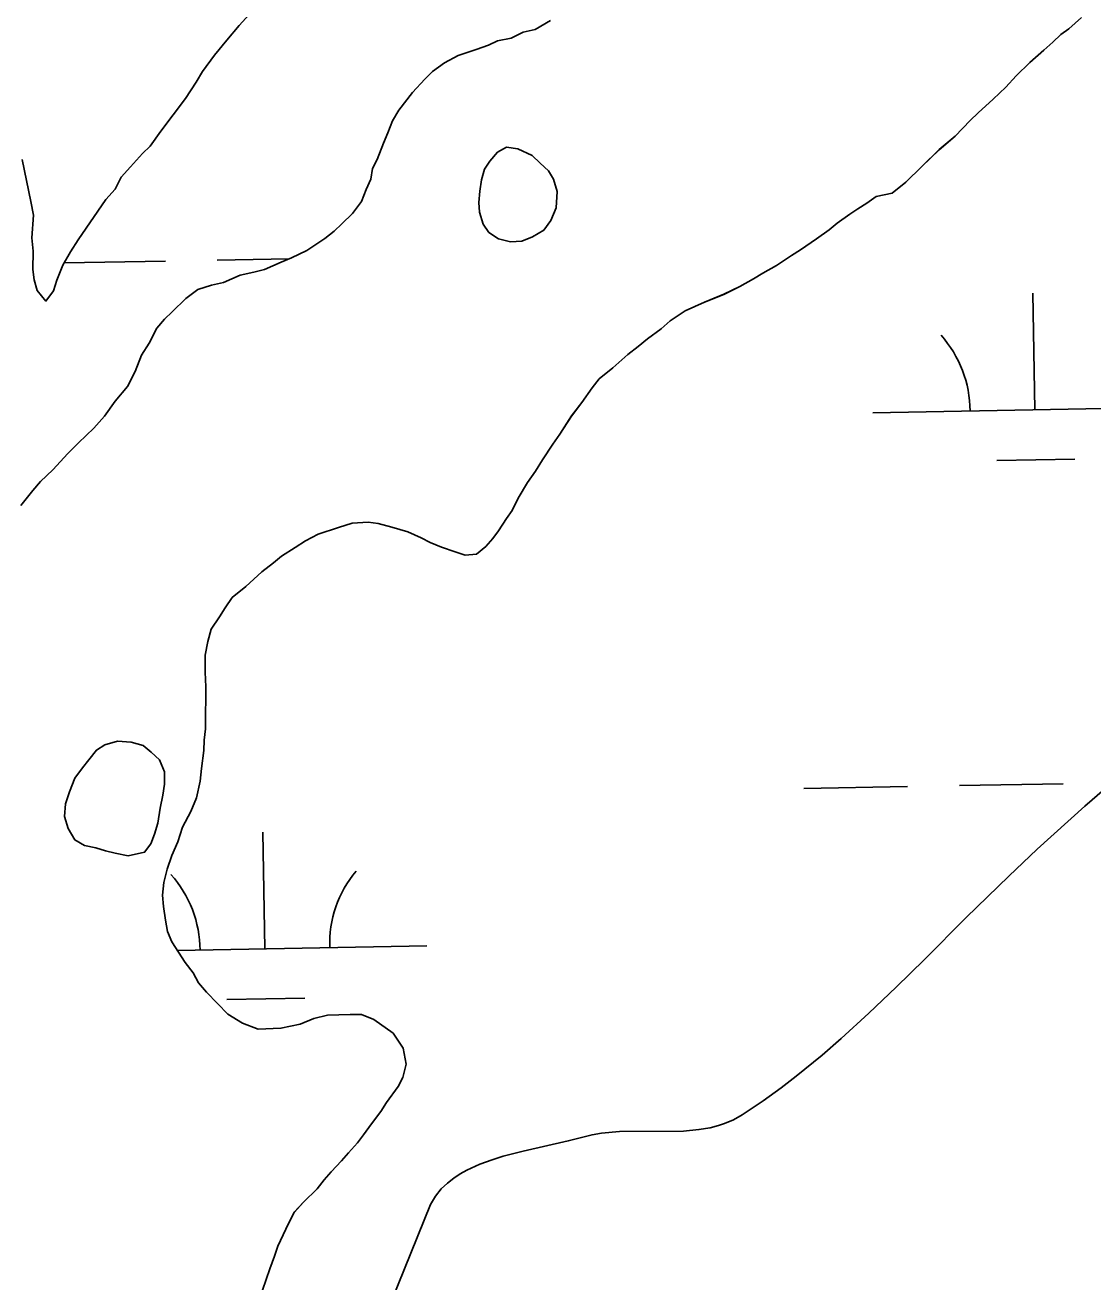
# Model space of a CAD drawing. Extents: x 3925854 to 3964121, y 224593 to 250589.
# Drawn here: x 3944666.1 to 3944995.4, y 232721.1 to 233108.6 of the extents above; entities that cross this region are included whole.
import ezdxf

# ---------------------------------------------------------------- set-up
doc = ezdxf.new("R2010")
doc.units = 0
for name, color, linetype in [('V-SITE-VEGE', 7, 'Continuous'), ('V-TOPO-SHOR', 7, 'Continuous'), ('V-WETL-SWMP', 7, 'Continuous')]:
    doc.layers.add(name, color=color, linetype=linetype)

msp = doc.modelspace()

# ---------------------------------------------------------------- linework, layer by layer
at = {"layer": 'V-SITE-VEGE'}
for points in [[(3944992.854, 232867.79), (3945005.058, 232878.288)], [(3944764.829, 232680.078), (3944791.056, 232744.916), (3944792.619, 232747.537), (3944794.386, 232749.731), (3944796.291, 232751.57), (3944798.267, 232753.118), (3944800.274, 232754.431), (3944802.279, 232755.549), (3944806.307, 232757.384), (3944810.07, 232758.752), (3944813.498, 232759.801), (3944819.685, 232761.396), (3944833.568, 232764.558), (3944840.921, 232766.454), (3944843.825, 232766.944), (3944849.375, 232767.429), (3944869.079, 232767.608), (3944873.863, 232768.031), (3944877.361, 232768.636), (3944879.921, 232769.287), (3944881.801, 232769.907), (3944884.551, 232771.077), (3944887.206, 232772.564), (3944893.708, 232776.901), (3944899.213, 232780.877), (3944903.905, 232784.479), (3944911.878, 232791.026), (3944917.7, 232796.107), (3944926.257, 232803.945), (3944934.697, 232811.965), (3944943.423, 232820.505), (3944956.334, 232833.43), (3944969.404, 232846.226), (3944978.231, 232854.527), (3944992.854, 232867.79)]]:
    msp.add_lwpolyline(points, dxfattribs=at)
at = {"layer": 'V-TOPO-SHOR'}
for points in [[(3944736.272, 233113.05), (3944732.039, 233108.466), (3944728.268, 233103.881), (3944724.496, 233099.293), (3944720.72, 233094.241), (3944718.821, 233091.022), (3944715.509, 233085.965), (3944711.733, 233080.913), (3944707.956, 233075.862), (3944704.649, 233071.269), (3944702.3, 233068.981), (3944698.536, 233064.856), (3944695.709, 233061.649), (3944693.807, 233057.965), (3944690.98, 233054.756), (3944682.469, 233042.347)], [(3944670.816, 232967.84), (3944674.574, 232971.5), (3944679.278, 232976.54), (3944682.567, 232979.743), (3944687.265, 232984.319), (3944690.561, 232987.985), (3944693.866, 232992.576), (3944697.636, 232997.164), (3944700.016, 233001.77), (3944701.939, 233006.847), (3944704.307, 233010.525), (3944706.687, 233015.131), (3944709.042, 233017.881), (3944711.391, 233020.169), (3944715.62, 233024.285), (3944719.366, 233027.019), (3944723.556, 233028.355), (3944727.277, 233029.233), (3944732.409, 233031.482), (3944736.594, 233032.355), (3944739.852, 233033.239), (3944744.982, 233035.49), (3944748.247, 233036.838), (3944752.914, 233039.094), (3944758.528, 233042.73), (3944761.34, 233045.011), (3944763.689, 233047.299), (3944766.978, 233050.502), (3944769.808, 233054.174), (3944771.248, 233057.864), (3944772.681, 233061.092), (3944773.189, 233064.332), (3944774.617, 233067.095), (3944776.54, 233072.17), (3944777.973, 233075.397), (3944779.413, 233079.088), (3944781.312, 233082.309), (3944785.557, 233087.816), (3944789.321, 233091.941), (3944791.67, 233094.229), (3944795.416, 233096.961), (3944799.621, 233099.224), (3944805.21, 233101.006), (3944808.935, 233102.347), (3944811.737, 233103.701), (3944815.923, 233104.573), (3944819.656, 233106.377), (3944823.378, 233107.256), (3944828.049, 233109.978)], [(3944991.867, 233110.865), (3944987.971, 233107.418), (3944985.499, 233105.702), (3944983.019, 233103.285), (3944980.189, 233100.874), (3944975.939, 233097.082), (3944971.688, 233092.941), (3944968.493, 233089.483), (3944964.593, 233085.686), (3944959.989, 233081.55), (3944957.509, 233079.133), (3944952.897, 233074.296), (3944947.943, 233070.165), (3944942.626, 233064.985), (3944937.664, 233060.154), (3944933.421, 233056.711), (3944928.51, 233055.726), (3944925.683, 233053.666), (3944922.861, 233051.954), (3944920.391, 233050.238), (3944916.506, 233047.489), (3944914.028, 233045.423), (3944910.143, 233042.676), (3944905.201, 233039.244), (3944902.379, 233037.532), (3944897.79, 233034.443), (3944893.56, 233032.049), (3944890.738, 233030.337), (3944886.507, 233027.945), (3944881.58, 233025.561), (3944875.6, 233023.192), (3944869.615, 233020.472), (3944865.028, 233017.386), (3944862.195, 233014.973), (3944857.956, 233011.881), (3944855.126, 233009.468), (3944851.945, 233007.062), (3944847.341, 233002.925), (3944843.098, 232999.482), (3944840.962, 232996.711), (3944837.755, 232992.206), (3944834.549, 232988.05), (3944830.978, 232982.5), (3944828.838, 232979.381), (3944825.624, 232974.523), (3944823.48, 232971.054), (3944820.983, 232967.589), (3944818.12, 232962.729)], [(3944822.399, 233068.315), (3944824.918, 233065.964), (3944827.437, 233063.611), (3944829.026, 233061.041), (3944830.136, 233057.316), (3944829.837, 233052.218), (3944828.162, 233048.298), (3944826.036, 233045.312), (3944822.53, 233043.272), (3944819.265, 233041.925), (3944815.786, 233041.738), (3944812.089, 233042.715), (3944809.099, 233044.61), (3944807.278, 233047.184), (3944806.168, 233050.909), (3944805.976, 233053.926), (3944806.254, 233057.4), (3944806.764, 233060.873), (3944807.735, 233064.105), (3944809.392, 233066.634), (3944811.747, 233069.384), (3944814.551, 233070.972), (3944818.02, 233070.462), (3944822.399, 233068.315)], [(3944682.469, 233042.347), (3944680.102, 233038.669), (3944677.73, 233034.527), (3944675.813, 233029.915), (3944674.842, 233026.682), (3944672.481, 233023.466), (3944669.743, 233026.749), (3944668.858, 233030.008), (3944668.436, 233033.26), (3944668.512, 233038.822), (3944668.102, 233043.002), (3944668.659, 233049.951), (3944667.787, 233054.135), (3944666.482, 233060.646), (3944665.178, 233067.154)], [(3944664.69, 232960.502), (3944668.461, 232965.09), (3944670.816, 232967.84)], [(3944818.12, 232962.729), (3944816.32, 232958.903), (3944814.538, 232956.478), (3944812.04, 232952.663), (3944810.258, 232950.238), (3944808.126, 232947.817), (3944805.296, 232945.407), (3944801.794, 232945.102), (3944798.658, 232946.193), (3944794.48, 232947.647), (3944791.001, 232949.093), (3944788.222, 232950.531), (3944784.046, 232952.335), (3944779.167, 232953.799), (3944774.983, 232954.903), (3944771.842, 232955.296), (3944766.939, 232955.012), (3944762.724, 232953.666), (3944756.398, 232951.651), (3944752.523, 232949.603), (3944749.346, 232947.547), (3944745.111, 232944.805), (3944742.635, 232942.738), (3944739.1, 232939.986), (3944734.142, 232935.505), (3944729.899, 232932.062), (3944727.758, 232928.941), (3944725.973, 232926.166), (3944723.472, 232922.35), (3944722.372, 232918.516), (3944721.617, 232914.328), (3944721.549, 232909.081), (3944721.838, 232904.529), (3944721.78, 232900.332), (3944721.735, 232896.834), (3944721.666, 232891.587), (3944721.268, 232888.093), (3944721.227, 232884.946), (3944720.453, 232879.359), (3944720.054, 232875.515), (3944718.934, 232870.282), (3944717.129, 232866.106), (3944714.616, 232861.242), (3944713.156, 232856.714), (3944711.352, 232852.538), (3944709.898, 232848.36), (3944708.792, 232844.176), (3944708.391, 232840.332), (3944708.694, 232836.832), (3944709.339, 232832.623), (3944709.99, 232829.115), (3944711.35, 232825.951), (3944713.406, 232822.774), (3944715.462, 232819.598), (3944717.871, 232816.417), (3944719.577, 232813.245), (3944721.989, 232810.415), (3944725.44, 232806.87), (3944728.547, 232803.681), (3944733.057, 232800.822), (3944737.931, 232799.007), (3944744.931, 232799.265), (3944750.897, 232800.584), (3944755.118, 232802.278), (3944759.328, 232803.271), (3944766.328, 232803.529), (3944769.826, 232803.482), (3944773.656, 232802.032), (3944779.548, 232797.756), (3944782.637, 232793.167), (3944783.62, 232788.255), (3944782.516, 232784.071), (3944781.078, 232781.292), (3944777.517, 232776.443), (3944775.731, 232773.668), (3944772.88, 232769.856), (3944770.386, 232766.391), (3944768.604, 232763.964), (3944765.763, 232760.853), (3944763.631, 232758.432), (3944760.438, 232754.977), (3944758.306, 232752.557), (3944756.17, 232749.786), (3944751.917, 232745.645), (3944749.076, 232742.534), (3944747.282, 232739.058), (3944744.04, 232732.103), (3944742.951, 232728.97), (3944741.501, 232725.14), (3944739.313, 232718.521)], [(3944697.806, 232852.479), (3944693.874, 232853.226), (3944690.87, 232853.961), (3944687.87, 232854.928), (3944684.4, 232855.669), (3944681.408, 232857.332), (3944679.368, 232860.839), (3944678.258, 232864.562), (3944678.543, 232868.5), (3944679.749, 232872.195), (3944681.429, 232876.344), (3944683.79, 232879.559), (3944685.678, 232882.087), (3944688.035, 232885.069), (3944690.608, 232886.658), (3944694.564, 232887.766), (3944698.734, 232887.477), (3944702.431, 232886.5), (3944704.954, 232884.38), (3944707.473, 232882.029), (3944709.046, 232878.298), (3944708.997, 232874.589), (3944708.487, 232871.118), (3944707.739, 232867.185), (3944706.984, 232862.559), (3944706.009, 232859.094), (3944704.811, 232856.095), (3944702.922, 232853.568), (3944697.806, 232852.479)]]:
    msp.add_lwpolyline(points, dxfattribs=at)
at = {"layer": 'V-WETL-SWMP'}
for p, q in [((3944678.151, 233035.264), (3944709.305, 233035.83)), ((3944725.302, 233036.121), (3944747.487, 233036.524)), ((3944977.499, 232989.956), (3944976.845, 233025.95)), ((3944927.508, 232989.047), (3945027.491, 232990.865)), ((3944965.782, 232974.31), (3944989.778, 232974.746)), ((3944906.202, 232873.209), (3944938.197, 232873.791)), ((3944954.194, 232874.082), (3944986.189, 232874.663)), ((3944740.01, 232823.749), (3944739.355, 232859.743)), ((3944713.091, 232823.26), (3944790.001, 232824.658)), ((3944728.292, 232808.103), (3944752.288, 232808.539))]:
    msp.add_line(p, q, dxfattribs=at)
for points in [[(3944682.47, 233042.347), (3944690.981, 233054.755), (3944693.806, 233057.964), (3944695.71, 233061.649), (3944698.535, 233064.857), (3944702.3, 233068.981), (3944704.649, 233071.268), (3944707.956, 233075.862), (3944711.732, 233080.913), (3944715.509, 233085.964), (3944718.822, 233091.021), (3944720.72, 233094.242), (3944724.497, 233099.293), (3944728.268, 233103.88), (3944732.038, 233108.467), (3944736.273, 233113.049)], [(3944828.05, 233109.977), (3944823.377, 233107.256), (3944819.656, 233106.378), (3944815.922, 233104.573), (3944811.737, 233103.701), (3944808.936, 233102.347), (3944805.209, 233101.005), (3944799.62, 233099.224), (3944795.417, 233096.961), (3944791.671, 233094.228), (3944789.322, 233091.941), (3944785.557, 233087.817), (3944781.311, 233082.309), (3944779.413, 233079.088), (3944777.973, 233075.397), (3944776.539, 233072.17), (3944774.617, 233067.095), (3944773.189, 233064.331), (3944772.682, 233061.092), (3944771.248, 233057.865), (3944769.808, 233054.174), (3944766.977, 233050.502), (3944763.688, 233047.299), (3944761.339, 233045.012), (3944758.527, 233042.73), (3944752.914, 233039.095), (3944748.246, 233036.838), (3944744.982, 233035.49), (3944739.852, 233033.239), (3944736.594, 233032.355), (3944732.409, 233031.483), (3944727.278, 233029.233), (3944723.556, 233028.354), (3944719.365, 233027.019), (3944715.619, 233024.286), (3944711.391, 233020.169), (3944709.042, 233017.881), (3944706.687, 233015.13), (3944704.307, 233010.524), (3944701.939, 233006.846), (3944700.017, 233001.77), (3944697.637, 232997.164), (3944693.867, 232992.577), (3944690.56, 232987.984), (3944687.265, 232984.318), (3944682.567, 232979.743), (3944679.278, 232976.54), (3944674.574, 232971.501), (3944670.816, 232967.841)], [(3944756.398, 232951.652), (3944762.723, 232953.667), (3944766.939, 232955.011), (3944771.841, 232955.296), (3944774.984, 232954.904), (3944779.168, 232953.799), (3944784.046, 232952.335), (3944788.221, 232950.53), (3944791.001, 232949.094), (3944794.48, 232947.648), (3944798.659, 232946.193), (3944801.793, 232945.102), (3944805.296, 232945.406), (3944808.127, 232947.817), (3944810.258, 232950.238), (3944812.04, 232952.663), (3944814.539, 232956.479), (3944816.321, 232958.904), (3944818.121, 232962.729), (3944820.984, 232967.589), (3944823.479, 232971.054), (3944825.624, 232974.524), (3944828.837, 232979.38), (3944830.978, 232982.5), (3944834.55, 232988.051), (3944837.754, 232992.206), (3944840.962, 232996.712), (3944843.098, 232999.483), (3944847.342, 233002.925), (3944851.945, 233007.062), (3944855.126, 233009.469), (3944857.957, 233011.881), (3944862.196, 233014.973), (3944865.027, 233017.385), (3944869.616, 233020.472), (3944875.6, 233023.192), (3944881.579, 233025.562), (3944886.508, 233027.945), (3944890.739, 233030.338), (3944893.56, 233032.05), (3944897.79, 233034.443), (3944902.379, 233037.531), (3944905.201, 233039.243), (3944910.144, 233042.676), (3944914.029, 233045.423), (3944916.506, 233047.49), (3944920.391, 233050.237), (3944922.862, 233051.954), (3944925.684, 233053.665), (3944928.51, 233055.727), (3944933.421, 233056.712), (3944937.665, 233060.154), (3944942.627, 233064.986), (3944947.944, 233070.164), (3944952.897, 233074.296), (3944957.509, 233079.133), (3944959.99, 233081.549), (3944964.593, 233085.687), (3944968.492, 233089.483), (3944971.687, 233092.94), (3944975.94, 233097.081), (3944980.188, 233100.874), (3944983.019, 233103.285), (3944985.5, 233105.701), (3944987.972, 233107.418), (3944991.866, 233110.865)], [(3944665.177, 233067.155), (3944666.482, 233060.645), (3944667.787, 233054.135), (3944668.659, 233049.95), (3944668.103, 233043.002), (3944668.511, 233038.823), (3944668.437, 233033.259), (3944668.858, 233030.007), (3944669.742, 233026.749), (3944672.481, 233023.467), (3944674.842, 233026.682), (3944675.813, 233029.915), (3944677.729, 233034.527), (3944680.102, 233038.669), (3944682.47, 233042.347)], [(3944670.816, 232967.841), (3944668.461, 232965.09), (3944664.69, 232960.503)], [(3944739.313, 232718.522), (3944741.5, 232725.14), (3944742.95, 232728.969), (3944744.041, 232732.104), (3944747.282, 232739.058), (3944749.077, 232742.533), (3944751.917, 232745.644), (3944756.171, 232749.786), (3944758.306, 232752.556), (3944760.438, 232754.977), (3944763.632, 232758.433), (3944765.764, 232760.854), (3944768.604, 232763.965), (3944770.385, 232766.39), (3944772.88, 232769.856), (3944775.73, 232773.667), (3944777.516, 232776.442), (3944781.079, 232781.293), (3944782.515, 232784.072), (3944783.62, 232788.256), (3944782.636, 232793.167), (3944779.548, 232797.756), (3944773.657, 232802.033), (3944769.827, 232803.483), (3944766.329, 232803.529), (3944759.329, 232803.272), (3944755.117, 232802.279), (3944750.897, 232800.585), (3944744.931, 232799.265), (3944737.931, 232799.008), (3944733.057, 232800.822), (3944728.547, 232803.68), (3944725.44, 232806.87), (3944721.989, 232810.415), (3944719.577, 232813.246), (3944717.87, 232816.417), (3944715.463, 232819.598), (3944713.406, 232822.774), (3944711.349, 232825.95), (3944709.991, 232829.116), (3944709.338, 232832.624), (3944708.694, 232836.831), (3944708.391, 232840.333), (3944708.792, 232844.176), (3944709.897, 232848.36), (3944711.352, 232852.539), (3944713.156, 232856.713), (3944714.616, 232861.242), (3944717.129, 232866.107), (3944718.934, 232870.281), (3944720.053, 232875.514), (3944720.454, 232879.358), (3944721.228, 232884.945), (3944721.269, 232888.093), (3944721.665, 232891.587), (3944721.735, 232896.834), (3944721.781, 232900.332), (3944721.837, 232904.529), (3944721.548, 232909.081), (3944721.617, 232914.328), (3944722.372, 232918.516), (3944723.473, 232922.35), (3944725.972, 232926.166), (3944727.759, 232928.941), (3944729.899, 232932.061), (3944734.143, 232935.504), (3944739.101, 232939.986), (3944742.636, 232942.738), (3944745.112, 232944.804), (3944749.347, 232947.547), (3944752.523, 232949.604), (3944756.398, 232951.652)]]:
    msp.add_lwpolyline(points, dxfattribs=at)
for points in [[(3944822.398, 233068.316), (3944824.917, 233065.964), (3944827.437, 233063.612), (3944829.025, 233061.04), (3944830.135, 233057.316), (3944829.836, 233052.219), (3944828.161, 233048.299), (3944826.035, 233045.313), (3944822.529, 233043.273), (3944819.266, 233041.925), (3944815.785, 233041.739), (3944812.088, 233042.716), (3944809.099, 233044.61), (3944807.278, 233047.185), (3944806.168, 233050.909), (3944805.976, 233053.926), (3944806.254, 233057.4), (3944806.764, 233060.872), (3944807.734, 233064.105), (3944809.391, 233066.633), (3944811.746, 233069.385), (3944814.55, 233070.971), (3944818.021, 233070.461)], [(3944697.806, 232852.478), (3944693.874, 232853.226), (3944690.87, 232853.961), (3944687.869, 232854.928), (3944684.4, 232855.67), (3944681.408, 232857.333), (3944679.368, 232860.838), (3944678.258, 232864.562), (3944678.542, 232868.5), (3944679.75, 232872.194), (3944681.428, 232876.345), (3944683.79, 232879.56), (3944685.678, 232882.086), (3944688.036, 232885.069), (3944690.608, 232886.658), (3944694.564, 232887.765), (3944698.734, 232887.477), (3944702.431, 232886.501), (3944704.953, 232884.381), (3944707.473, 232882.029), (3944709.046, 232878.298), (3944708.997, 232874.589), (3944708.487, 232871.117), (3944707.74, 232867.186), (3944706.983, 232862.558), (3944706.009, 232859.093), (3944704.81, 232856.095), (3944702.922, 232853.569)]]:
    msp.add_lwpolyline(points, close=True, dxfattribs=at)
for centre, start, end in [((3944922.257, 232989.427), 0.26988, 41.81354), ((3944684.767, 232823.22), 0.26988, 41.81354), ((3944795.235, 232825.228), 140.26988, 181.81353)]:
    msp.add_arc(centre, 35.246, start, end, dxfattribs=at)

doc.saveas('drawing.dxf')
